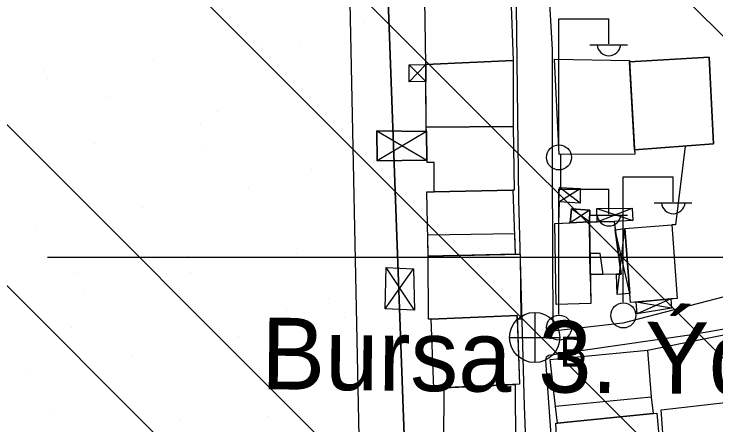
# Model space of a CAD drawing. Extents: x 417995 to 421451, y 4454518 to 4458015.
# Drawn here: x 420777.8 to 420875.7, y 4456783.5 to 4456840.8 of the extents above; entities that cross this region are included whole.
import ezdxf

# ---------------------------------------------------------------- set-up
doc = ezdxf.new("R2010")
doc.units = 0
for name, color, linetype in [('ADAKENARI', 7, 'Continuous'), ('B_Ins_Halinde', 7, 'Continuous'), ('B_Mesken', 7, 'Continuous'), ('B_Sundurma', 7, 'Continuous'), ('B_Teras', 7, 'Continuous'), ('Default', 7, 'Continuous'), ('IPTAL', 7, 'Continuous'), ('PL_AYA_BOLGE_PARKI', 7, 'Continuous'), ('PL_KON_ONE_100', 7, 'Continuous'), ('S_Elektrik_Diregi', 7, 'Continuous'), ('S_Rogar_Kapagi_Buski', 7, 'Continuous'), ('Sinir_Duvar_tek_tarafa_ait', 7, 'Continuous'), ('SN_TR_SIVILASMA', 7, 'Continuous'), ('SN_TR_TASKIN', 7, 'Continuous'), ('TR_AZGELISME', 7, 'Continuous'), ('TR_PARKALANI', 7, 'Continuous'), ('Yol_Sose', 7, 'Continuous')]:
    doc.layers.add(name, color=color, linetype=linetype)

# ---------------------------------------------------------------- blocks, each defined once
blk = doc.blocks.new('POINT_DISPLAY')
at = {"layer": 'Default'}
blk.add_line((0, 0), (0, 0), dxfattribs=at)

msp = doc.modelspace()

# ---------------------------------------------------------------- linework, layer by layer
at = {"layer": 'ADAKENARI'}
msp.add_lwpolyline([(420690.216, 4456727.843), (420702.22, 4456777.332), (420833.071, 4456758.074), (420825.432, 4456965.198), (420865.081, 4456963.286), (420875.966, 4456867.477), (420899.953, 4456867.196), (420905.321, 4456894.056), (420931.656, 4456891.548), (420934.382, 4456915.01), (420948.576, 4456912.552), (420950.111, 4456929.822), (420970.414, 4456927.03), (420975.429, 4456950.378), (420999.982, 4456940.861)], dxfattribs=at)
msp.add_arc((420191.407, 4456074.797), 823.132, 35.35416, 63.79989, dxfattribs=at)
at = {"layer": 'B_Ins_Halinde'}
for points in [[(420847.672, 4456789.17), (420847.702, 4456780.537), (420837.692, 4456780.926), (420837.781, 4456788.694)], [(420847.703, 4456780.537), (420837.692, 4456780.926), (420837.781, 4456788.694), (420847.672, 4456789.17)]]:
    msp.add_lwpolyline(points, close=True, dxfattribs=at)
at = {"layer": 'B_Mesken'}
for points in [[(420835.208, 4456833.795), (420835.085, 4456842.924), (420847.071, 4456843.254), (420847.376, 4456834.329)], [(420847.376, 4456834.329), (420835.208, 4456833.795), (420835.085, 4456842.924), (420835.603, 4456842.938), (420846.451, 4456843.237), (420847.071, 4456843.254)], [(420864.329, 4456821.872), (420875.349, 4456822.718), (420874.738, 4456834.81), (420863.62, 4456834.186)], [(420864.329, 4456821.872), (420863.62, 4456834.186), (420874.738, 4456834.81), (420875.349, 4456822.718)], [(420835.208, 4456833.795), (420847.376, 4456834.329), (420847.379, 4456825.125), (420835.266, 4456825.047)], [(420847.379, 4456825.125), (420835.266, 4456825.048), (420835.224, 4456831.401), (420835.208, 4456833.795), (420847.376, 4456834.329)], [(420863.61, 4456834.357), (420864.361, 4456821.304), (420853.788, 4456821.258), (420853.138, 4456834.518)], [(420863.61, 4456834.357), (420863.62, 4456834.186), (420864.329, 4456821.872), (420864.361, 4456821.304), (420853.788, 4456821.258), (420853.139, 4456834.518)], [(420847.379, 4456825.125), (420847.506, 4456816.273), (420836.384, 4456816.018), (420836.365, 4456820.102), (420835.367, 4456820.122), (420835.266, 4456825.047)], [(420847.322, 4456816.268), (420836.385, 4456816.018), (420836.365, 4456820.102), (420835.367, 4456820.122), (420835.36, 4456820.467), (420835.279, 4456824.443), (420835.266, 4456825.048), (420847.379, 4456825.125), (420847.506, 4456816.273)], [(420847.322, 4456816.268), (420847.662, 4456807.34), (420835.529, 4456807.071), (420835.342, 4456816.016), (420836.384, 4456816.018)], [(420847.322, 4456816.268), (420847.662, 4456807.34), (420835.529, 4456807.071), (420835.343, 4456816.016), (420836.385, 4456816.018)], [(420858.015, 4456811.839), (420858.228, 4456800.453), (420853.408, 4456800.298), (420853.189, 4456811.608)], [(420858.098, 4456807.426), (420858.152, 4456804.497), (420858.228, 4456800.453), (420853.408, 4456800.298), (420853.189, 4456811.608), (420855.332, 4456811.711), (420858.015, 4456811.839)], [(420858.097, 4456807.425), (420858.015, 4456811.839), (420861.457, 4456811.872), (420862.436, 4456804.558), (420859.931, 4456804.477), (420858.152, 4456804.497)], [(420861.61, 4456810.724), (420862.436, 4456804.558), (420861.793, 4456804.537), (420859.931, 4456804.477), (420858.152, 4456804.497), (420858.098, 4456807.426), (420858.015, 4456811.839), (420859.116, 4456811.85), (420861.457, 4456811.872)], [(420863.762, 4456800.584), (420862.945, 4456810.925), (420869.529, 4456811.437), (420870.249, 4456801.162)], [(420869.377, 4456801.085), (420864.55, 4456800.654), (420863.762, 4456800.584), (420863.661, 4456801.865), (420862.945, 4456810.926), (420869.529, 4456811.437), (420870.248, 4456801.162)], [(420835.946, 4456798.247), (420835.569, 4456798.247), (420835.529, 4456807.071), (420848.375, 4456807.355), (420848.444, 4456798.264), (420847.958, 4456798.223), (420847.939, 4456798.784)], [(420847.958, 4456798.223), (420847.939, 4456798.784), (420835.946, 4456798.247), (420835.569, 4456798.247), (420835.529, 4456807.071), (420847.662, 4456807.34), (420848.375, 4456807.355), (420848.444, 4456798.264)], [(420847.939, 4456798.784), (420848.258, 4456789.199), (420836.314, 4456788.623), (420835.946, 4456798.247)], [(420847.958, 4456798.223), (420848.258, 4456789.199), (420847.672, 4456789.17), (420837.781, 4456788.694), (420836.314, 4456788.623), (420835.946, 4456798.247), (420847.939, 4456798.784)], [(420866.659, 4456787.406), (420866.934, 4456785.104), (420853.582, 4456783.773), (420853.31, 4456786.099), (420852.556, 4456792.642), (420866.118, 4456793.961)], [(420866.659, 4456787.406), (420866.934, 4456785.104), (420853.582, 4456783.773), (420853.31, 4456786.099), (420852.556, 4456792.642), (420866.118, 4456793.961)], [(420877.137, 4456786.493), (420882.233, 4456786.889), (420882.667, 4456783.238), (420881.903, 4456783.198), (420882.263, 4456778.079), (420868.693, 4456776.591), (420868.029, 4456785.61), (420876.965, 4456786.637)], [(420882.263, 4456778.079), (420873.356, 4456777.102), (420868.693, 4456776.591), (420868.029, 4456785.61), (420876.965, 4456786.637), (420877.137, 4456786.493), (420882.233, 4456786.889), (420882.667, 4456783.238), (420881.903, 4456783.198)], [(420867.45, 4456785.156), (420867.784, 4456780.978), (420866.928, 4456780.914), (420867.275, 4456776.088), (420853.82, 4456775.012), (420853.359, 4456783.751)], [(420863.363, 4456775.776), (420853.82, 4456775.012), (420853.359, 4456783.751), (420853.582, 4456783.773), (420866.934, 4456785.104), (420867.45, 4456785.156), (420867.784, 4456780.978), (420866.928, 4456780.914), (420867.275, 4456776.088)]]:
    msp.add_lwpolyline(points, close=True, dxfattribs=at)
at = {"layer": 'B_Sundurma'}
for p, q in [((420835.224, 4456831.401), (420832.885, 4456833.723)), ((420832.902, 4456831.374), (420835.208, 4456833.795)), ((420828.353, 4456824.525), (420835.36, 4456820.467)), ((420835.279, 4456824.443), (420828.398, 4456820.332)), ((420853.767, 4456814.631), (420856.741, 4456816.5)), ((420856.745, 4456814.424), (420853.855, 4456816.629)), ((420858.071, 4456813.476), (420855.332, 4456811.711)), ((420858.015, 4456811.839), (420855.53, 4456813.666)), ((420859.075, 4456813.685), (420864.1, 4456812.041)), ((420859.116, 4456811.85), (420863.965, 4456813.747)), ((420863.661, 4456801.865), (420861.61, 4456810.724)), ((420861.916, 4456801.698), (420862.945, 4456810.925)), ((420829.553, 4456799.703), (420833.502, 4456805.29)), ((420833.635, 4456799.507), (420829.661, 4456805.476)), ((420869.486, 4456799.807), (420864.55, 4456800.654)), ((420869.377, 4456801.085), (420864.695, 4456799.01))]:
    msp.add_line(p, q, dxfattribs=at)
for points in [[(420835.224, 4456831.401), (420832.902, 4456831.374), (420832.885, 4456833.723), (420835.208, 4456833.795)], [(420835.224, 4456831.401), (420832.902, 4456831.374), (420832.885, 4456833.723), (420835.208, 4456833.795)], [(420835.279, 4456824.443), (420828.353, 4456824.525), (420828.398, 4456820.332), (420835.36, 4456820.467)], [(420835.279, 4456824.443), (420835.36, 4456820.467), (420828.398, 4456820.332), (420828.353, 4456824.525)], [(420856.745, 4456814.424), (420853.767, 4456814.631), (420853.855, 4456816.629), (420856.741, 4456816.5)], [(420856.745, 4456814.424), (420853.767, 4456814.631), (420853.855, 4456816.629), (420856.741, 4456816.5)], [(420858.015, 4456811.839), (420858.071, 4456813.476), (420855.53, 4456813.666), (420855.332, 4456811.711)], [(420858.015, 4456811.839), (420855.332, 4456811.711), (420855.53, 4456813.666), (420858.071, 4456813.476)], [(420859.116, 4456811.85), (420859.075, 4456813.685), (420863.965, 4456813.747), (420864.1, 4456812.041), (420861.457, 4456811.872)], [(420861.457, 4456811.872), (420859.116, 4456811.85), (420859.075, 4456813.685), (420863.965, 4456813.747), (420864.1, 4456812.041)], [(420863.661, 4456801.865), (420861.916, 4456801.698), (420861.793, 4456804.537), (420862.436, 4456804.558), (420861.61, 4456810.724), (420862.945, 4456810.926)], [(420863.661, 4456801.865), (420861.916, 4456801.698), (420861.793, 4456804.537), (420862.436, 4456804.558), (420861.61, 4456810.724), (420862.945, 4456810.925)], [(420833.635, 4456799.507), (420829.553, 4456799.703), (420829.661, 4456805.476), (420833.502, 4456805.29)], [(420833.635, 4456799.507), (420829.553, 4456799.703), (420829.661, 4456805.476), (420833.502, 4456805.29)], [(420869.377, 4456801.085), (420869.486, 4456799.807), (420864.695, 4456799.01), (420864.55, 4456800.654)], [(420869.377, 4456801.085), (420869.486, 4456799.807), (420864.695, 4456799.01), (420864.55, 4456800.654)]]:
    msp.add_lwpolyline(points, close=True, dxfattribs=at)
at = {"layer": 'B_Teras'}
for points in [[(420858.015, 4456811.839), (420861.457, 4456811.872), (420862.436, 4456804.558), (420859.931, 4456804.477), (420859.518, 4456807.431), (420858.097, 4456807.425)], [(420835.467, 4456810.044), (420847.552, 4456810.23), (420847.662, 4456807.34), (420835.529, 4456807.071)], [(420866.118, 4456793.961), (420866.659, 4456787.406), (420853.31, 4456786.099), (420852.556, 4456792.642)], [(420881.835, 4456784.17), (420882.263, 4456778.079), (420868.693, 4456776.591), (420868.029, 4456785.61), (420876.965, 4456786.637), (420880.154, 4456783.982)]]:
    msp.add_lwpolyline(points, close=True, dxfattribs=at)
at = {"layer": 'IPTAL'}
msp.add_lwpolyline([(420965.063, 4456570.679), (420990.332, 4456829.662), (421087.658, 4456798.214), (421089.368, 4456798.572), (421117.92, 4456845.773), (421087.685, 4456887.705), (421004.153, 4456947.181), (420973.587, 4456959.209), (420970.863, 4456960.281), (420965.201, 4456935.043), (420945.78, 4456938.133), (420942.69, 4456918.712), (420931.03, 4456920.567), (420928.895, 4456920.907), (420925.171, 4456897.499), (420901.763, 4456901.223), (420895.572, 4456871.925), (420880.454, 4456871.925), (420869.641, 4456968.037), (420821.971, 4456969.802), (420824.178, 4456862.656), (420826.165, 4456766.177), (420697.5, 4456784.751), (420683.044, 4456726.268)], dxfattribs=at)
at = {"layer": 'PL_AYA_BOLGE_PARKI'}
msp.add_lwpolyline([(420833.071, 4456758.074), (420825.432, 4456965.198), (420865.081, 4456963.286), (420875.966, 4456867.477), (420899.953, 4456867.196), (420905.321, 4456894.056), (420931.656, 4456891.548), (420934.382, 4456915.01), (420948.576, 4456912.552), (420950.111, 4456929.822), (420970.414, 4456927.03), (420975.429, 4456950.378), (420999.982, 4456940.861), (420910.154, 4457002.666)], dxfattribs=at)
at = {"layer": 'PL_KON_ONE_100'}
msp.add_lwpolyline([(420809.993, 4456617.842), (420959.974, 4456579.207), (420984.38, 4456839.223), (421087.006, 4456805.841), (421111.556, 4456846.793), (421082.65, 4456883.983), (420999.982, 4456940.861), (420975.429, 4456950.378), (420970.414, 4456927.03), (420950.111, 4456929.822), (420948.576, 4456912.552), (420934.382, 4456915.01), (420931.656, 4456891.548), (420905.321, 4456894.056), (420899.953, 4456867.196), (420875.966, 4456867.477), (420865.081, 4456963.286), (420825.432, 4456965.198), (420833.071, 4456758.074), (420702.22, 4456777.332), (420690.571, 4456729.306)], dxfattribs=at)
at = {"layer": 'S_Elektrik_Diregi'}
for p, q in [((420853.74, 4456822.662), (420853.74, 4456840.162)), ((420853.74, 4456840.162), (420860.74, 4456840.162)), ((420860.74, 4456836.662), (420860.74, 4456840.162)), ((420858.08, 4456836.522), (420863.33, 4456836.522)), ((420862.72, 4456800.625), (420862.72, 4456818.125)), ((420862.72, 4456818.125), (420869.72, 4456818.125)), ((420869.72, 4456814.625), (420869.72, 4456818.125)), ((420853.752, 4456798.918), (420853.752, 4456816.418)), ((420853.752, 4456816.418), (420860.752, 4456816.418)), ((420860.752, 4456812.918), (420860.752, 4456816.418)), ((420867.06, 4456814.485), (420872.31, 4456814.485)), ((420858.092, 4456812.778), (420863.342, 4456812.778))]:
    msp.add_line(p, q, dxfattribs=at)
for centre in [(420853.776, 4456820.826), (420862.756, 4456798.789), (420853.788, 4456797.083)]:
    msp.add_circle(centre, 1.75, dxfattribs=at)
for centre in [(420860.741, 4456836.675), (420869.721, 4456814.638), (420860.752, 4456812.931)]:
    msp.add_arc(centre, 1.658, 184.83843, 355.14641, dxfattribs=at)
at = {"layer": 'S_Rogar_Kapagi_Buski'}
for p, q in [((420850.394, 4456799.207), (420850.394, 4456792.207)), ((420846.894, 4456795.707), (420853.894, 4456795.707))]:
    msp.add_line(p, q, dxfattribs=at)
msp.add_circle((420850.394, 4456795.707), 3.5, dxfattribs=at)
at = {"layer": 'Sinir_Duvar_tek_tarafa_ait'}
for points in [[(420871.393, 4456822.415), (420870.024, 4456811.419), (420869.529, 4456811.437)], [(420854.035, 4456816.621), (420854.036, 4456821.259)], [(420853.738, 4456811.634), (420853.858, 4456814.625)], [(420866.118, 4456793.961), (420882.306, 4456797.206), (420882.738, 4456794.007), (420883.596, 4456780.099)]]:
    msp.add_lwpolyline(points, dxfattribs=at)
at = {"layer": 'SN_TR_SIVILASMA'}
for p, q in [((421281.36, 4456433.034), (420079.094, 4457635.3)), ((421280.896, 4456388.596), (420066.933, 4457602.559)), ((421280.665, 4456366.377), (420060.852, 4457586.189)), ((421280.201, 4456321.939), (420048.692, 4457553.449)), ((421279.969, 4456299.72), (420042.611, 4457537.078))]:
    msp.add_line(p, q, dxfattribs=at)
at = {"layer": 'SN_TR_TASKIN'}
msp.add_line((420782.431, 4456806.904), (420882.431, 4456806.904), dxfattribs=at)
at = {"layer": 'TR_AZGELISME'}
msp.add_lwpolyline([(420809.993, 4456617.842), (420959.974, 4456579.207), (420984.38, 4456839.223), (421087.006, 4456805.841), (421111.556, 4456846.793), (421082.65, 4456883.983), (420999.982, 4456940.861), (420975.429, 4456950.378), (420970.414, 4456927.03), (420950.111, 4456929.822), (420948.576, 4456912.552), (420934.382, 4456915.01), (420931.656, 4456891.548), (420905.321, 4456894.056), (420899.953, 4456867.196), (420875.966, 4456867.477), (420865.081, 4456963.286), (420825.432, 4456965.198), (420833.071, 4456758.074), (420702.22, 4456777.332), (420690.571, 4456729.306)], dxfattribs=at)
at = {"layer": 'Yol_Sose'}
for points in [[(420826.968, 4456711.383), (420841.051, 4456704.683), (420841.405, 4456704.546), (420841.477, 4456704.562), (420841.598, 4456704.598), (420841.769, 4456704.717), (420842.008, 4456705.337), (420847.681, 4456725.111), (420848.791, 4456729.614), (420850.58, 4456742.795), (420849.979, 4456759.855), (420848.965, 4456786.129), (420848.177, 4456814.963), (420847.841, 4456841.933), (420847.638, 4456863.934), (420846.291, 4456897.426), (420845.755, 4456923.18), (420844.75, 4456955.22), (420844.436, 4456962.969)], [(420879.134, 4456801.998), (420862.668, 4456797.721), (420853.299, 4456796.623), (420852.984, 4456796.819), (420852.858, 4456819.244), (420852.882, 4456835.894), (420851.798, 4456854.433), (420851.524, 4456862.357), (420851.688, 4456862.694), (420877.197, 4456865.511), (420886.891, 4456867.458), (420895.165, 4456870.215), (420895.868, 4456870.282), (420896.158, 4456870.245), (420896.331, 4456870.111), (420896.547, 4456869.872), (420896.857, 4456869.331), (420896.815, 4456867.886), (420894.013, 4456851.626)], [(420884.089, 4456778.884), (420885.252, 4456769.002), (420885.103, 4456768.068), (420884.649, 4456767.166), (420884.075, 4456766.426), (420882.907, 4456765.386), (420881.361, 4456764.617), (420871.008, 4456762.957), (420854.008, 4456761.024), (420853.721, 4456761.269), (420852.955, 4456778.245), (420851.957, 4456792.506), (420852.027, 4456793.001), (420852.294, 4456793.264), (420872.311, 4456796.106), (420882.341, 4456797.91), (420882.611, 4456797.857), (420882.742, 4456797.695), (420883.967, 4456780.187), (420884.089, 4456778.884)]]:
    msp.add_lwpolyline(points, dxfattribs=at)

# ---------------------------------------------------------------- block references
at = {"layer": 'TR_PARKALANI', "xscale": 0.1, "yscale": 0.10000000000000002}
for p in [(420826.702, 4456839.597), (420811.93, 4456836.992), (420817.677, 4456836.922), (420797.158, 4456834.388), (420781.84, 4456832.959), (420782.386, 4456831.783), (420790.603, 4456829.333), (420818.591, 4456828.013), (420806.186, 4456827.28), (420803.818, 4456825.408), (420789.046, 4456822.803), (420804.507, 4456821.804), (420819.279, 4456819.199), (420825.251, 4456819.033), (420810.479, 4456816.428), (420795.707, 4456813.823), (420780.935, 4456811.219), (420817.139, 4456807.448), (420797.293, 4456806.764), (420801.902, 4456807.032), (420786.262, 4456804.713), (420802.367, 4456804.843), (420787.595, 4456802.239), (420821.639, 4456801.085), (420815.806, 4456799.503), (420823.8, 4456798.468), (420785.802, 4456797.122), (420830.578, 4456796.898), (420809.028, 4456795.864), (420794.256, 4456793.259), (420779.484, 4456790.654), (420830.46, 4456789.488), (420815.688, 4456786.884), (420782.789, 4456785.016), (420813.201, 4456784.731), (420800.916, 4456784.279)]:
    msp.add_blockref('POINT_DISPLAY', p, dxfattribs=at)

# ---------------------------------------------------------------- texts
at = {"layer": 'IPTAL'}
msp.add_text('Bursa 3. Ýdare Mahkemesinin', height=10, rotation=359.36891, dxfattribs=at).set_placement((420812.194, 4456788.496))
at = {"layer": 'S_Rogar_Kapagi_Buski'}
msp.add_text('B', height=4.2, dxfattribs=at).set_placement((420853.894, 4456791.642))

doc.saveas('drawing.dxf')
